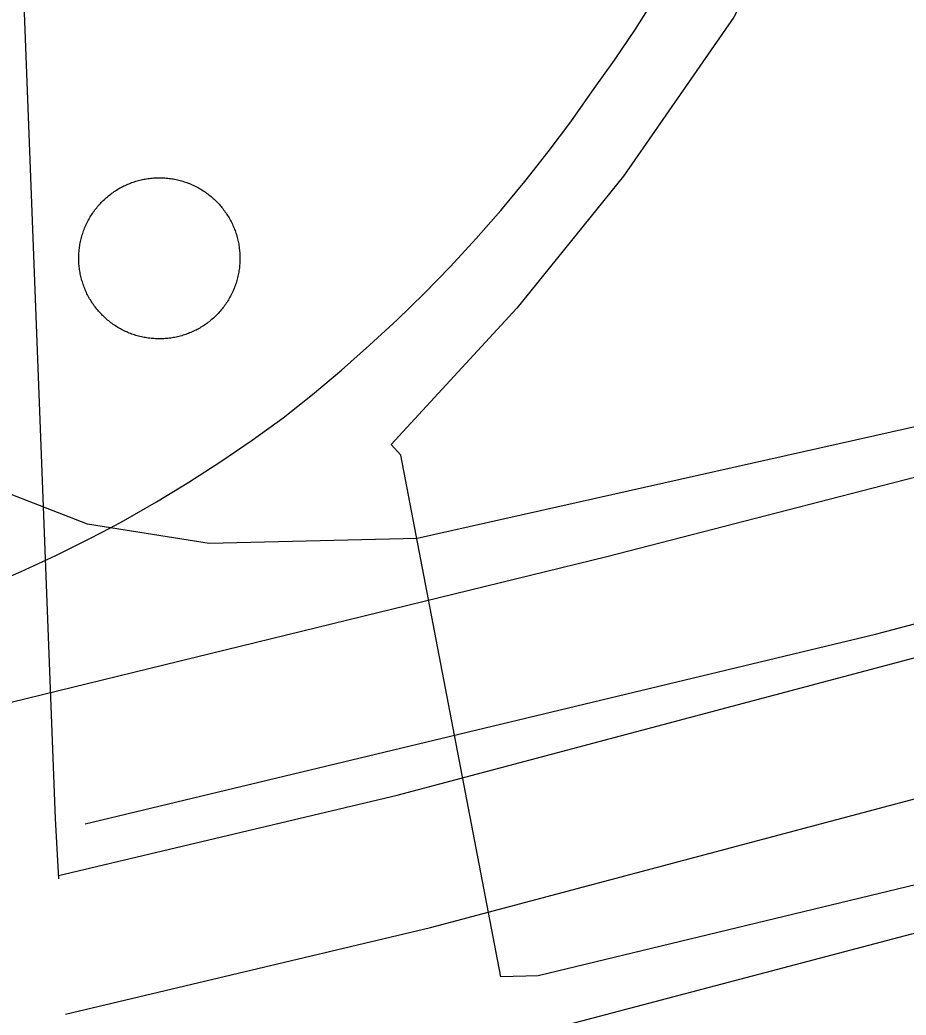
# Model space of a CAD drawing. Extents: x 3651524 to 3689615, y 505651 to 531377.
# Drawn here: x 3669896.4 to 3670091.2, y 512010 to 512228.9 of the extents above; entities that cross this region are included whole.
import ezdxf

# ---------------------------------------------------------------- set-up
doc = ezdxf.new("R2010")
doc.units = 0
for name, color, linetype in [('V-DOMW-TANK', 7, 'Continuous'), ('V-RAIL-TRAK', 7, 'Continuous'), ('V-ROAD-CNTR', 7, 'Continuous'), ('V-SITE-OTLN', 7, 'Continuous'), ('V-TOPO-SHOR', 7, 'Continuous'), ('V-UTIL-LINE', 7, 'Continuous')]:
    doc.layers.add(name, color=color, linetype=linetype)

msp = doc.modelspace()

# ---------------------------------------------------------------- linework, layer by layer
at = {"layer": 'V-DOMW-TANK'}
for points in [[(3669909.374, 512175.818), (3669909.366, 512176.125), (3669909.364, 512176.434), (3669909.364, 512176.743), (3669909.372, 512177.053), (3669909.385, 512177.362), (3669909.403, 512177.671), (3669909.428, 512177.978), (3669909.456, 512178.288), (3669909.491, 512178.595), (3669909.532, 512178.9), (3669909.577, 512179.207), (3669909.626, 512179.51), (3669909.684, 512179.815), (3669909.745, 512180.118), (3669909.809, 512180.42), (3669909.882, 512180.721), (3669909.958, 512181.02), (3669910.042, 512181.319), (3669910.13, 512181.616), (3669910.222, 512181.91), (3669910.318, 512182.203), (3669910.423, 512182.496), (3669910.529, 512182.785), (3669910.642, 512183.072), (3669910.761, 512183.36), (3669910.882, 512183.641), (3669911.011, 512183.924), (3669911.144, 512184.202), (3669911.281, 512184.479), (3669911.424, 512184.753), (3669911.572, 512185.025), (3669911.723, 512185.294), (3669911.879, 512185.562), (3669912.041, 512185.824), (3669912.207, 512186.086), (3669912.377, 512186.344), (3669912.555, 512186.598), (3669912.731, 512186.85), (3669912.915, 512187.1), (3669913.102, 512187.346), (3669913.294, 512187.588), (3669913.491, 512187.827), (3669913.692, 512188.063), (3669913.894, 512188.294), (3669914.105, 512188.521), (3669914.316, 512188.747), (3669914.533, 512188.968), (3669914.754, 512189.185), (3669914.978, 512189.398), (3669915.205, 512189.607), (3669915.436, 512189.812), (3669915.672, 512190.012), (3669915.91, 512190.209), (3669916.151, 512190.401), (3669916.397, 512190.59), (3669916.645, 512190.774), (3669916.897, 512190.954), (3669917.151, 512191.131), (3669917.409, 512191.301), (3669917.669, 512191.469), (3669917.931, 512191.63), (3669918.197, 512191.786), (3669918.467, 512191.94), (3669918.738, 512192.087), (3669919.012, 512192.23), (3669919.289, 512192.37), (3669919.567, 512192.503), (3669919.848, 512192.632), (3669920.132, 512192.755), (3669920.417, 512192.873), (3669920.706, 512192.986), (3669920.995, 512193.095), (3669921.286, 512193.201), (3669921.578, 512193.297), (3669921.873, 512193.392), (3669922.17, 512193.48), (3669922.467, 512193.562), (3669922.766, 512193.639), (3669923.067, 512193.713), (3669923.368, 512193.781), (3669923.671, 512193.842), (3669923.977, 512193.899), (3669924.28, 512193.951), (3669924.587, 512193.996), (3669924.892, 512194.037), (3669925.199, 512194.072), (3669925.508, 512194.102), (3669925.816, 512194.127), (3669926.125, 512194.147), (3669926.432, 512194.16), (3669926.741, 512194.17), (3669927.051, 512194.172), (3669927.36, 512194.17), (3669927.669, 512194.162), (3669927.978, 512194.149), (3669928.288, 512194.131), (3669928.595, 512194.106), (3669928.902, 512194.078), (3669929.209, 512194.043), (3669929.516, 512194.006)], [(3669929.516, 512194.006), (3669929.822, 512193.957), (3669930.127, 512193.908), (3669930.432, 512193.85), (3669930.735, 512193.789), (3669931.036, 512193.723), (3669931.337, 512193.652), (3669931.636, 512193.574), (3669931.935, 512193.492), (3669932.232, 512193.406), (3669932.527, 512193.312), (3669932.82, 512193.215), (3669933.111, 512193.109), (3669933.401, 512193.005), (3669933.688, 512192.892), (3669933.975, 512192.773), (3669934.258, 512192.65), (3669934.54, 512192.523), (3669934.819, 512192.39), (3669935.095, 512192.253), (3669935.37, 512192.11), (3669935.642, 512191.962), (3669935.91, 512191.811), (3669936.179, 512191.655), (3669936.439, 512191.493), (3669936.703, 512191.327), (3669936.961, 512191.157), (3669937.217, 512190.983), (3669937.467, 512190.803), (3669937.717, 512190.621), (3669937.962, 512190.432), (3669938.204, 512190.24), (3669938.444, 512190.043), (3669938.675, 512189.842), (3669938.911, 512189.638), (3669939.138, 512189.431), (3669939.363, 512189.218), (3669939.584, 512189.001), (3669939.799, 512188.782), (3669940.014, 512188.556), (3669940.223, 512188.329), (3669940.428, 512188.097), (3669940.629, 512187.864), (3669940.825, 512187.624), (3669941.018, 512187.383), (3669941.206, 512187.139), (3669941.389, 512186.889), (3669941.571, 512186.637), (3669941.749, 512186.383), (3669941.917, 512186.125), (3669942.085, 512185.865), (3669942.247, 512185.603), (3669942.402, 512185.337), (3669942.556, 512185.066), (3669942.704, 512184.796), (3669942.847, 512184.524), (3669942.986, 512184.245), (3669943.121, 512183.967), (3669943.246, 512183.688), (3669943.371, 512183.401), (3669943.49, 512183.117), (3669943.603, 512182.83), (3669943.711, 512182.539), (3669943.816, 512182.248), (3669943.914, 512181.956), (3669944.008, 512181.661), (3669944.096, 512181.364), (3669944.178, 512181.067), (3669944.256, 512180.768), (3669944.33, 512180.465), (3669944.397, 512180.166), (3669944.459, 512179.862), (3669944.516, 512179.557), (3669944.567, 512179.254), (3669944.612, 512178.947), (3669944.653, 512178.642), (3669944.688, 512178.335), (3669944.719, 512178.027), (3669944.743, 512177.718), (3669944.764, 512177.409), (3669944.776, 512177.102), (3669944.784, 512176.793), (3669944.788, 512176.483), (3669944.786, 512176.174), (3669944.778, 512175.865), (3669944.766, 512175.556), (3669944.747, 512175.246), (3669944.723, 512174.939), (3669944.694, 512174.632), (3669944.659, 512174.325), (3669944.618, 512174.017), (3669944.573, 512173.712), (3669944.524, 512173.407), (3669944.467, 512173.102), (3669944.405, 512172.799), (3669944.34, 512172.498), (3669944.268, 512172.197), (3669944.19, 512171.898), (3669944.108, 512171.599), (3669944.022, 512171.304), (3669943.928, 512171.009)], [(3669918.781, 512160.808), (3669918.508, 512160.955), (3669918.24, 512161.107), (3669917.974, 512161.261), (3669917.71, 512161.424), (3669917.448, 512161.588), (3669917.19, 512161.76), (3669916.936, 512161.936), (3669916.684, 512162.115), (3669916.434, 512162.299), (3669916.188, 512162.483), (3669915.946, 512162.678), (3669915.709, 512162.874), (3669915.473, 512163.075), (3669915.24, 512163.28), (3669915.012, 512163.489), (3669914.787, 512163.7), (3669914.568, 512163.915), (3669914.351, 512164.138), (3669914.138, 512164.361), (3669913.927, 512164.589), (3669913.722, 512164.82), (3669913.522, 512165.055), (3669913.325, 512165.293), (3669913.132, 512165.535), (3669912.944, 512165.78), (3669912.76, 512166.028), (3669912.579, 512166.28), (3669912.403, 512166.534), (3669912.233, 512166.792), (3669912.065, 512167.052), (3669911.904, 512167.314), (3669911.75, 512167.581), (3669911.594, 512167.851), (3669911.447, 512168.119), (3669911.304, 512168.396), (3669911.166, 512168.672), (3669911.031, 512168.951), (3669910.904, 512169.233), (3669910.779, 512169.516), (3669910.66, 512169.801), (3669910.548, 512170.087), (3669910.439, 512170.378), (3669910.335, 512170.669), (3669910.237, 512170.962), (3669910.142, 512171.257), (3669910.054, 512171.554), (3669909.972, 512171.851), (3669909.895, 512172.15), (3669909.821, 512172.451), (3669909.753, 512172.752), (3669909.692, 512173.055), (3669909.634, 512173.36), (3669909.583, 512173.665), (3669909.538, 512173.97), (3669909.497, 512174.276), (3669909.462, 512174.583), (3669909.432, 512174.892), (3669909.407, 512175.199), (3669909.389, 512175.508), (3669909.374, 512175.818)], [(3669943.928, 512171.009), (3669943.832, 512170.716), (3669943.728, 512170.423), (3669943.621, 512170.132), (3669943.508, 512169.846), (3669943.39, 512169.559), (3669943.267, 512169.276), (3669943.14, 512168.994), (3669943.007, 512168.715), (3669942.869, 512168.439), (3669942.726, 512168.164), (3669942.579, 512167.892), (3669942.427, 512167.624), (3669942.271, 512167.357), (3669942.11, 512167.093), (3669941.944, 512166.831), (3669941.774, 512166.573), (3669941.598, 512166.319), (3669941.421, 512166.067), (3669941.235, 512165.817), (3669941.049, 512165.572), (3669940.856, 512165.33), (3669940.66, 512165.092), (3669940.459, 512164.857), (3669940.254, 512164.623), (3669940.045, 512164.396), (3669939.834, 512164.171), (3669939.617, 512163.952), (3669939.398, 512163.734), (3669939.173, 512163.521), (3669938.943, 512163.311), (3669938.714, 512163.106), (3669938.478, 512162.905), (3669938.241, 512162.708), (3669937.999, 512162.516), (3669937.753, 512162.328), (3669937.506, 512162.143), (3669937.254, 512161.963), (3669937, 512161.787), (3669936.742, 512161.617), (3669936.482, 512161.451), (3669936.22, 512161.287), (3669935.953, 512161.131), (3669935.683, 512160.978), (3669935.413, 512160.83), (3669935.138, 512160.687), (3669934.862, 512160.55), (3669934.583, 512160.415), (3669934.303, 512160.288), (3669934.018, 512160.163), (3669933.733, 512160.044), (3669933.444, 512159.931), (3669933.156, 512159.823), (3669932.865, 512159.718), (3669932.572, 512159.62), (3669932.277, 512159.526), (3669931.98, 512159.438), (3669931.683, 512159.356), (3669931.384, 512159.278), (3669931.083, 512159.206), (3669930.782, 512159.139), (3669930.479, 512159.075), (3669930.174, 512159.02), (3669929.871, 512158.965), (3669929.564, 512158.922), (3669929.258, 512158.881), (3669928.951, 512158.848), (3669928.642, 512158.815), (3669928.335, 512158.791), (3669928.025, 512158.772), (3669927.718, 512158.756), (3669927.409, 512158.75), (3669927.1, 512158.746), (3669926.791, 512158.748), (3669926.481, 512158.756), (3669926.172, 512158.768), (3669925.863, 512158.789), (3669925.554, 512158.811), (3669925.248, 512158.84), (3669924.941, 512158.875), (3669924.634, 512158.916), (3669924.329, 512158.961), (3669924.024, 512159.01), (3669923.719, 512159.067), (3669923.415, 512159.129), (3669923.114, 512159.194), (3669922.813, 512159.266), (3669922.512, 512159.344), (3669922.217, 512159.425), (3669921.92, 512159.514), (3669921.623, 512159.606), (3669921.331, 512159.704), (3669921.04, 512159.806), (3669920.749, 512159.913), (3669920.462, 512160.028), (3669920.176, 512160.144), (3669919.893, 512160.267), (3669919.61, 512160.398), (3669919.332, 512160.527), (3669919.053, 512160.667), (3669918.781, 512160.808)]]:
    msp.add_lwpolyline(points, dxfattribs=at)
at = {"layer": 'V-RAIL-TRAK'}
for points in [[(3671289.35, 512482.713), (3671177.805, 512448.009), (3671045.859, 512407.225), (3670872.133, 512352.722), (3670693.547, 512298.012), (3670491.834, 512237.02), (3670311.1, 512185.417), (3670193.713, 512154.199), (3670025.406, 512110.794), (3669891.104, 512077.977)], [(3669889.025, 512104.312), (3669896.71, 512107.605), (3669904.295, 512111.109), (3669911.783, 512114.826), (3669916.305, 512117.214), (3669919.162, 512118.752), (3669926.428, 512122.883), (3669933.576, 512127.217), (3669940.6, 512131.747), (3669947.496, 512136.472), (3669954.254, 512141.389), (3669960.74, 512146.537), (3669967.091, 512151.852), (3669973.303, 512157.326), (3669979.371, 512162.96), (3669985.292, 512168.748), (3669991.061, 512174.687), (3669996.674, 512180.774), (3670002.13, 512187.004), (3670007.424, 512193.369), (3670012.553, 512199.871), (3670017.511, 512206.505), (3670022.297, 512213.261), (3670027.1, 512219.997), (3670031.718, 512226.862), (3670036.146, 512233.852)]]:
    msp.add_lwpolyline(points, dxfattribs=at)
at = {"layer": 'V-ROAD-CNTR'}
for points in [[(3669904.95, 512040.001), (3669904.277, 512053.296), (3669881.778, 512636.356)], [(3669904.913, 512040.728), (3669979.331, 512058.417), (3670102.117, 512091.011), (3670272.67, 512134.499), (3670478.069, 512192.318), (3670730.268, 512267.302), (3670906.564, 512323.496), (3671052.195, 512371.467), (3671179.013, 512410.959), (3671289.663, 512447.221)], [(3669906.456, 512010.259), (3669986.649, 512029.321), (3670109.671, 512061.977), (3670280.442, 512105.521), (3670486.409, 512163.5), (3670739.1, 512238.63), (3670915.812, 512294.956), (3671061.349, 512342.897), (3671188.145, 512382.381), (3671299.005, 512418.713)]]:
    msp.add_lwpolyline(points, dxfattribs=at)
at = {"layer": 'V-SITE-OTLN'}
for points in [[(3670416.136, 512273.098), (3670398.031, 512251.383), (3670372.896, 512232.771), (3670362.183, 512223.374), (3670331.957, 512209.827), (3670134.345, 512148.612), (3669983.715, 512114.849), (3669938.034, 512113.759), (3669916.305, 512117.214), (3669911.277, 512117.984), (3669887.827, 512127.102)], [(3669916.29, 511981.391), (3670158.333, 512045.295), (3670417.229, 512110.417)]]:
    msp.add_lwpolyline(points, dxfattribs=at)
at = {"layer": 'V-TOPO-SHOR'}
msp.add_lwpolyline([(3669910.794, 512052.088), (3670084.525, 512093.83), (3670423.75, 512183.76), (3670647.148, 512248.729), (3670873.663, 512318.797), (3671095.095, 512386.893), (3671265.849, 512444.683)], dxfattribs=at)
at = {"layer": 'V-UTIL-LINE'}
for points in [[(3670097.6, 512419.247), (3670097.436, 512382.078), (3670095.918, 512362.474), (3670092.253, 512339.144), (3670075.746, 512279.524), (3670066.401, 512254.807), (3670053.334, 512229.492), (3670029.121, 512194.547), (3670005.675, 512165.481), (3669978.009, 512135.54)], [(3670151.901, 512052.852), (3670010.38, 512018.656), (3670002.165, 512018.441), (3669980.166, 512133.197), (3669978.009, 512135.54)]]:
    msp.add_lwpolyline(points, dxfattribs=at)

doc.saveas('drawing.dxf')
